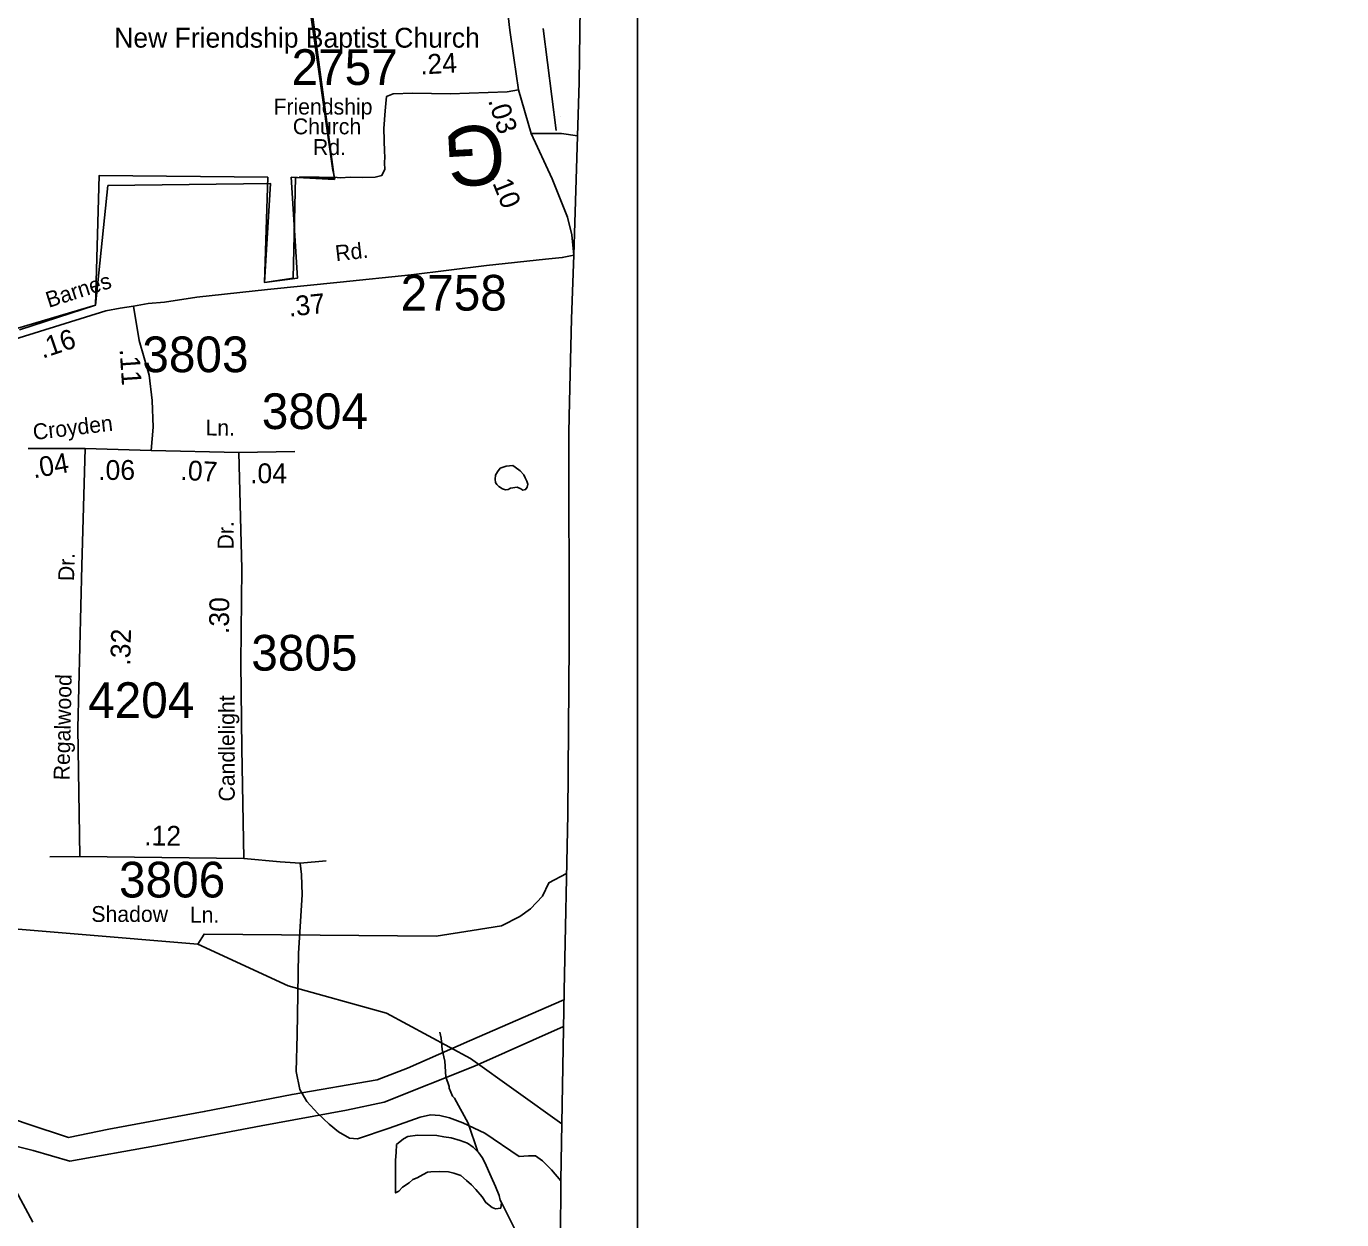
# Model space of a CAD drawing. Extents: x 1551653 to 1702041, y 811336 to 920032.
# Drawn here: x 1638801 to 1644240, y 825373 to 830308 of the extents above; entities that cross this region are included whole.
import ezdxf

# ---------------------------------------------------------------- set-up
doc = ezdxf.new("R2010")
doc.units = 0
for name, color, linetype in [('Old_Level_11', 7, 'Continuous'), ('Old_Level_17', 7, 'Continuous'), ('Old_Level_22', 7, 'Continuous'), ('Old_Level_32', 7, 'Continuous'), ('Old_Level_35', 7, 'Continuous'), ('Old_Level_48', 7, 'Continuous'), ('Old_Level_49', 7, 'Continuous'), ('Old_Level_52', 7, 'Continuous'), ('Old_Level_56', 7, 'Continuous'), ('Old_Level_59', 7, 'Continuous'), ('Old_Level_62', 7, 'Continuous'), ('Old_Level_63', 7, 'Continuous'), ('Old_Level_8', 7, 'Continuous')]:
    doc.layers.add(name, color=color, linetype=linetype)

msp = doc.modelspace()

# ---------------------------------------------------------------- linework, layer by layer
at = {"layer": 'Old_Level_11'}
msp.add_line((1640937.44, 830299.469), (1640992.19, 829877.959), dxfattribs=at)
at = {"layer": 'Old_Level_17'}
msp.add_line((1641009.155, 829935.713), (1641009.155, 829935.713), dxfattribs=at)
at = {"layer": 'Old_Level_32'}
for p, q in [((1640835.997, 830045.201), (1640887.643, 829865.53)), ((1638807.599, 828562.562), (1639043.442, 828562.562)), ((1639043.442, 828562.562), (1639317.19, 828554.132)), ((1639317.19, 828554.132), (1639679.379, 828545.702)), ((1639679.379, 828545.702), (1639911.012, 828549.917)), ((1639700.25, 826866.523), (1639022.198, 826874.953))]:
    msp.add_line(p, q, dxfattribs=at)
for points in [[(1640634.813, 833428.375), (1640688.405, 833293.116), (1640704.936, 833243.373), (1640729.731, 833116.565), (1640737.996, 832967.704), (1640734.048, 832745.054), (1640731.919, 832527.781), (1640727.661, 832385.063), (1640719.146, 832201.446), (1640715.61, 832054.314), (1640702.153, 831855.003), (1640694.151, 831693.518), (1640685.786, 831534.941), (1640679.966, 831428.012), (1640674.147, 831175.599), (1640704.699, 830939.918), (1640752.708, 830619.857), (1640788.351, 830387.085), (1640799.99, 830292.521), (1640816.721, 830177.59), (1640835.997, 830045.201)], [(1640835.997, 830045.201), (1640789.442, 830037.926), (1640553.965, 830028.757), (1640398.47, 830032.254), (1640318.102, 830028.757), (1640290.148, 830018.268), (1640286.653, 829988.549), (1640284.906, 829958.829), (1640279.664, 829885.405), (1640281.762, 829789.953), (1640283.159, 829770.025), (1640281.762, 829742.753), (1640283.509, 829718.278), (1640271.279, 829692.055), (1640243.325, 829685.062), (1640190.911, 829683.314), (1640140.244, 829685.062), (1640100.06, 829681.566), (1640072.106, 829685.062), (1640040.657, 829683.314), (1640010.956, 829685.062), (1639928.841, 829685.062)], [(1640887.643, 829865.53), (1641013.485, 829864.802), (1641079.833, 829855.801)], [(1640887.643, 829865.53), (1640975.735, 829677.135), (1641037.854, 829519.281), (1641056.039, 829446.54), (1641064.04, 829362.161)], [(1641064.04, 829362.161), (1641016.759, 829351.977), (1640946.927, 829345.43), (1640703.668, 829318.864), (1640392.181, 829281.23), (1640098.663, 829249.762), (1639798.155, 829220.043), (1639505.337, 829187.875), (1639372.555, 829166.897), (1639304.417, 829161.653), (1639243.267, 829151.164)], [(1639243.267, 829151.164), (1639189.106, 829142.423), (1639129.704, 829131.933), (1638770.493, 829020.049), (1638481.315, 828932.521), (1638303.283, 828882.655)], [(1639243.267, 829151.164), (1639266.652, 829009.364), (1639308.767, 828866.049), (1639321.402, 828760.672), (1639325.613, 828651.079), (1639317.19, 828554.132)], [(1639043.442, 828562.562), (1639030.552, 828078.859), (1639013.775, 827406.056), (1639022.198, 826874.953)], [(1639679.379, 828545.702), (1639692.014, 828065.178), (1639687.615, 827675.824), (1639691.827, 827321.755), (1639700.25, 826866.523)]]:
    msp.add_lwpolyline(points, dxfattribs=at)
at = {"layer": 'Old_Level_35'}
for p, q in [((1639022.198, 826874.953), (1638898.091, 826872.869)), ((1639932.551, 826847.495), (1640040.207, 826856.224))]:
    msp.add_line(p, q, dxfattribs=at)
for points in [[(1639932.551, 826847.495), (1639850.366, 826852.822), (1639700.25, 826866.523)], [(1639932.551, 826847.495), (1639938.37, 826800.941), (1639941.279, 826716.561), (1639926.731, 826475.06), (1639920.912, 826137.541), (1639916.548, 825986.239), (1639931.096, 825910.589), (1639960.192, 825861.124), (1640006.747, 825811.66), (1640053.301, 825768.015), (1640091.126, 825736.009), (1640137.681, 825709.822), (1640169.687, 825706.913), (1640300.621, 825750.558), (1640428.645, 825797.112), (1640472.29, 825805.841), (1640510.116, 825802.931), (1640550.851, 825794.202), (1640606.134, 825773.835), (1640696.334, 825730.19), (1640838.906, 825634.172), (1640876.732, 825637.081), (1640905.828, 825637.081), (1640934.925, 825616.714), (1640972.75, 825578.888), (1641010.786, 825533.937)]]:
    msp.add_lwpolyline(points, dxfattribs=at)
at = {"layer": 'Old_Level_48'}
msp.add_lwpolyline([(1638772.213, 829053.337), (1639087.192, 829155.584), (1639138.27, 829649.777), (1639810.792, 829658.298), (1639785.254, 829249.31), (1639921.461, 829266.351), (1639895.922, 829683.86), (1640074.694, 829675.338), (1639938.487, 830697.808)], dxfattribs=at)
at = {"layer": 'Old_Level_49'}
msp.add_lwpolyline([(1639926.593, 830717.612), (1640068.284, 829711.985), (1640076.039, 829679.257), (1639913.982, 829683.022), (1639904.037, 829266.766), (1639785.254, 829249.31), (1639799.05, 829683.996), (1639101.258, 829690.814), (1639087.192, 829155.584), (1638764.973, 829060.33)], dxfattribs=at)
at = {"layer": 'Old_Level_52'}
msp.add_lwpolyline([(1624566.728, 820052.36), (1633697.557, 819951.501), (1640939.612, 819892.609), (1640965.382, 821140.089), (1640976.364, 821460.926), (1640985.964, 822224.914), (1640988.525, 822760.598), (1640998.279, 823208.799), (1640998.231, 824090.806), (1641007.345, 824814.758), (1641010.803, 825534.885), (1641024.747, 826318.807), (1641039.927, 827050.515), (1641044.986, 827752.558), (1641044.647, 828629.321), (1641047.4, 828754.819), (1641055.106, 829098.285), (1641064.04, 829362.161), (1641086.945, 830078.071), (1641093.526, 830596.259), (1641106.918, 830851.698)], dxfattribs=at)
at = {"layer": 'Old_Level_56'}
for points in [[(1641023.993, 826282.475), (1640633.534, 826111.724), (1640376.306, 825998.887), (1640251.658, 825950.589), (1639899.263, 825891.114), (1639536.626, 825819.838), (1639141.932, 825746.814), (1638975.558, 825712.972), (1638804.407, 825769.077), (1638613.416, 825833.588)], [(1638641.828, 825705.344), (1638828.983, 825658.92), (1638980.368, 825614.822), (1639334.845, 825678.261), (1639771.547, 825760.636), (1640124.263, 825826.111), (1640280.598, 825858.155), (1640654.226, 826007.446), (1641022.133, 826171.825)], [(1638641.828, 825705.344), (1638756.989, 825493.694), (1638827.169, 825362.799)]]:
    msp.add_lwpolyline(points, dxfattribs=at)
at = {"layer": 'Old_Level_59'}
for points in [[(1639509.927, 826511.737), (1638485.897, 826598.167), (1636671.903, 826897.543), (1636355.918, 826982.742), (1636122.877, 826967.825), (1635619.884, 826735.142), (1635191.666, 826589.674), (1634943.524, 826592.858), (1634837.397, 826560.608), (1634766.961, 826540.327), (1634660.386, 826629.471), (1634553.812, 826717.022), (1634345.436, 826790.247), (1633940.396, 826974.863), (1633579.854, 827134.162), (1632619.869, 827537.87), (1632321.826, 827691.659), (1632032.805, 827933.825), (1631311.239, 828442.267)], [(1639509.927, 826511.737), (1639535.968, 826553.876), (1640495.568, 826544.892), (1640643.96, 826568.169), (1640766.165, 826588.537), (1640841.816, 826626.362), (1640885.461, 826658.369), (1640934.925, 826710.742), (1640961.112, 826766.025), (1641034.82, 826804.354)], [(1641014.977, 825769.564), (1640638.021, 826039.092), (1640289.945, 826226.715), (1639882.917, 826340.058), (1639509.927, 826511.737)]]:
    msp.add_lwpolyline(points, dxfattribs=at)
at = {"layer": 'Old_Level_62'}
msp.add_line((1640765.051, 825443.98), (1640760.54, 825453.003), dxfattribs=at)
for points in [[(1640772.022, 828484.954), (1640760.54, 828480.392), (1640749.262, 828466.346), (1640740.137, 828452.505), (1640739.112, 828436.1), (1640741.162, 828422.157), (1640746.083, 828413.185), (1640754.901, 828404.471), (1640770.074, 828394.782), (1640781.967, 828391.86), (1640793.45, 828393.09), (1640802.678, 828398.832), (1640830.052, 828402.625), (1640844.918, 828395.243), (1640854.043, 828390.066), (1640864.911, 828392.475), (1640872.293, 828401.805), (1640874.446, 828414.313), (1640869.832, 828427.488), (1640863.373, 828441.483), (1640858.452, 828454.042), (1640842.765, 828469.267), (1640822.67, 828484.851), (1640811.905, 828492.233), (1640785.453, 828489.824), (1640772.022, 828484.954)], [(1640668.266, 825652.979), (1640627.973, 825771.449), (1640570.764, 825875.82), (1640562.869, 825883.868), (1640549.131, 825915.959), (1640549.131, 825923.956), (1640535.495, 825964.043), (1640531.906, 826028.02), (1640520.321, 826076.053), (1640516.63, 826124.086), (1640510.786, 826148.078)], [(1640668.266, 825652.979), (1640648.889, 825672.408), (1640624.795, 825689.12), (1640595.062, 825700.449), (1640557.538, 825710.701), (1640526.575, 825715.93), (1640498.073, 825721.159), (1640417.795, 825722.8), (1640378.835, 825716.648), (1640360.996, 825707.165), (1640330.955, 825683.224), (1640329.93, 825650.365), (1640327.777, 825619.402), (1640326.957, 825554.914), (1640327.264, 825483.145), (1640341.413, 825490.27), (1640356.792, 825507.136), (1640384.371, 825525.591), (1640398.52, 825538.817), (1640416.872, 825546.455), (1640441.991, 825560.142), (1640459.728, 825569.626), (1640473.159, 825571.266), (1640507.813, 825571.471), (1640546.055, 825570.958), (1640567.893, 825565.217), (1640597.626, 825555.067), (1640620.386, 825534.101), (1640640.892, 825516.825), (1640658.936, 825497.755), (1640685.901, 825466.997), (1640701.382, 825443.673), (1640727.321, 825422.655), (1640740.649, 825418.246), (1640762.59, 825420.348), (1640765.051, 825443.98)], [(1640760.54, 825453.003), (1640755.926, 825472.738), (1640740.547, 825509.443), (1640722.195, 825549.838), (1640711.532, 825574.291), (1640698.511, 825606.689), (1640686.106, 825629.963), (1640671.752, 825649.596), (1640668.266, 825652.979)], [(1641007.919, 824860.351), (1640983.636, 824909.205), (1640973.999, 824957.238), (1640966.104, 824973.334), (1640942.728, 825069.401), (1640923.146, 825117.537), (1640923.146, 825125.534), (1640907.459, 825157.625), (1640903.563, 825173.67), (1640883.776, 825205.812), (1640867.987, 825237.903), (1640864.193, 825253.897), (1640852.3, 825269.994), (1640765.051, 825443.98)]]:
    msp.add_lwpolyline(points, dxfattribs=at)
at = {"layer": 'Old_Level_63'}
for points in [[(1577049.889, 831307.151), (1641328.558, 831307.151), (1641328.558, 811336.298), (1577049.889, 811336.298), (1577049.889, 831307.151)], [(1694128.892, 831307.151), (1641328.558, 831307.151), (1641328.558, 823877.595), (1694128.892, 823877.595), (1694128.892, 831307.151)]]:
    msp.add_lwpolyline(points, dxfattribs=at)

# ---------------------------------------------------------------- texts
at = {"layer": 'Old_Level_11'}
for s, p in [('Friendship', (1639822.538, 829943.602)), ('Church', (1639902.622, 829861.752)), ('Rd.', (1639985.877, 829776.181)), ('Shadow', (1639069.573, 826604.231)), ('Ln.', (1639476.826, 826601.082))]:
    msp.add_text(s, height=65.6167, dxfattribs=at).set_placement(p)
for s, height, rotation, p in [('Rd.', 65.6167, 6.492753, (1640081.555, 829336.591)), ('Barnes', 65.6167, 17.722856, (1638893.458, 829143.692)), ('Croyden', 65.6167, 6.708097, (1638831.655, 828597.367)), ('Ln.', 65.6167, 359.708647, (1639541.429, 828616.203)), ('Dr.', 65.6167, 89.432686, (1639657.315, 828144.514)), ('Dr.', 65.6167, 88.427003, (1638997.858, 828013.082)), ('Regalwood', 65.6167, 88.776503, (1638979.091, 827189.381)), ('Candlelight', 65.61666, 90.084039, (1639662.45, 827102.271))]:
    msp.add_text(s, height=height, rotation=rotation, dxfattribs=at).set_placement(p)
at = {"layer": 'Old_Level_17'}
for s, rotation, p in [('.24', 2.993889, (1640430.892, 830109.206)), ('.03', 287.468289, (1640709.41, 830001.953)), ('.10', 291.737514, (1640716.009, 829688.792)), ('.37', 6.001844, (1639887.952, 829107.444)), ('.16', 18.638339, (1638867.829, 828933.626)), ('.11', 273.844228, (1639186.179, 828973.119)), ('.04', 9.955292, (1638831.378, 828438.787)), ('.06', 0.201883, (1639097.897, 828432.115)), ('.07', 356.81055, (1639436.316, 828432.99)), ('.04', 0.072131, (1639726.039, 828418.66)), ('.30', 89.352722, (1639638.281, 827794.504)), ('.32', 88.571608, (1639229.979, 827663.423)), ('.12', 359.287689, (1639287.537, 826920.876))]:
    msp.add_text(s, height=82.0208, rotation=rotation, dxfattribs=at).set_placement(p)
at = {"layer": 'Old_Level_22'}
msp.add_text('New Friendship Baptist Church', height=82.02083, dxfattribs=at).set_placement((1639164.022, 830220.203))
msp.add_text('G', height=246.062, rotation=183.182094, dxfattribs=at).set_placement((1640774.631, 829903.514))
at = {"layer": 'Old_Level_8'}
for s, p in [('2757', (1639897.413, 830065.958)), ('2758', (1640348.443, 829132.672)), ('3803', (1639280.418, 828877.854)), ('3804', (1639774.291, 828642.712)), ('3805', (1639730.857, 827643.67)), ('4204', (1639056.153, 827447.8)), ('3806', (1639184.039, 826705.323))]:
    msp.add_text(s, height=147.6375, dxfattribs=at).set_placement(p)

doc.saveas('drawing.dxf')
